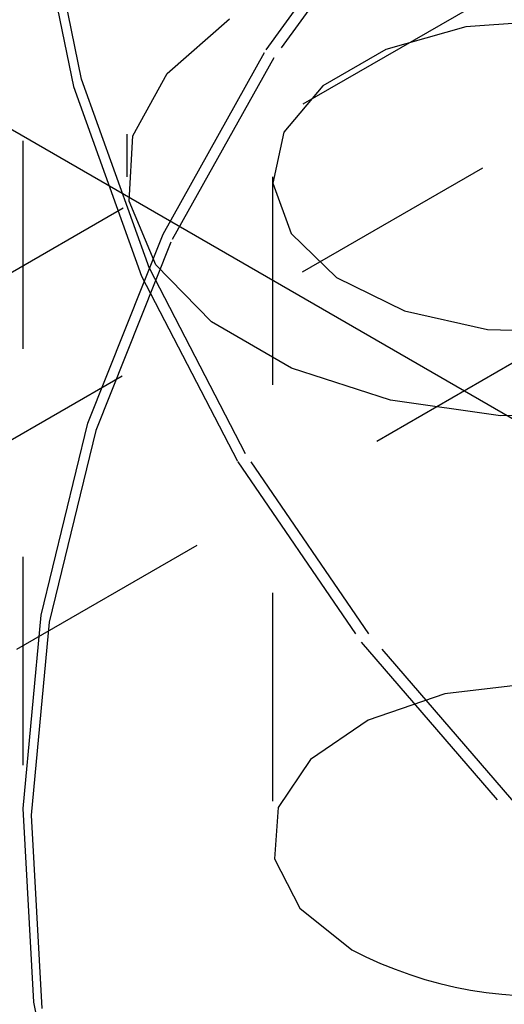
# Model space of a CAD drawing. Header units: inches. Extents: x 1907 to 2452, y -210 to -54.
# Tile 273 of 656: x 1996.268 to 1996.501, y -194.866 to -194.393. Entities that reach past the tile are written whole.
import ezdxf

# ---------------------------------------------------------------- set-up
doc = ezdxf.new("R2010")
doc.units = ezdxf.units.IN
doc.header["$LTSCALE"] = 0.5
doc.header["$MEASUREMENT"] = 0
doc.linetypes.add('HIDDEN', pattern=[0.22499999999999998, 0.15, -0.075])
doc.layers.add('SID-M-H', color=4, linetype='HIDDEN')
doc.layers.add('SID-M-S', color=105, linetype='Continuous')

msp = doc.modelspace()

# ---------------------------------------------------------------- linework, layer by layer
at = {"layer": 'SID-M-H'}
for p, q in [((1989.129266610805, -198.6328419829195), (1997.57273409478, -193.7585319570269)), ((1997.702669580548, -193.7641507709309), (1994.661802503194, -195.5196059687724)), ((1997.565375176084, -193.9454767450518), (1994.661802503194, -195.6216735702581)), ((1996.269303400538, -194.2509586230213), (1996.269303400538, -194.783496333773)), ((1996.319303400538, -194.2477690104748), (1996.319303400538, -194.468235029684)), ((1996.386244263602, -194.4072158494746), (1996.448784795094, -194.3213625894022)), ((1996.452317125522, -194.3255149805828), (1996.389906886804, -194.4111893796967)), ((1996.297522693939, -194.4213328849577), (1996.278513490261, -194.3290412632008)), ((1996.274618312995, -194.332400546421), (1996.293667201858, -194.4248848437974)), ((1996.338688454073, -194.4186479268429), (1996.368560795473, -194.3923559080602)), ((1996.52467564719, -194.3932517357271), (1996.482209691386, -194.3963075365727)), ((1996.482209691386, -194.3963075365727), (1996.443763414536, -194.407157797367)), ((1996.336719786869, -194.4958549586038), (1996.386244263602, -194.4072158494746)), ((1996.443763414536, -194.407157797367), (1996.413503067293, -194.4246267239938)), ((1996.389906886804, -194.4111893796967), (1996.340485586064, -194.4996438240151)), ((1996.330204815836, -194.5123395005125), (1996.297522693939, -194.4213328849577)), ((1996.322211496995, -194.4486175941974), (1996.338688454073, -194.4186479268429)), ((1996.293667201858, -194.4248848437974), (1996.326417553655, -194.5160814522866)), ((1996.413503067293, -194.4246267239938), (1996.394707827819, -194.4468212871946)), ((1996.320351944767, -194.4800421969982), (1996.322211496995, -194.4486175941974)), ((1996.394707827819, -194.4468212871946), (1996.389414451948, -194.4713363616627)), ((1996.389303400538, -194.468235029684), (1996.389303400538, -194.7866859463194)), ((1996.389414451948, -194.4713363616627), (1996.398196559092, -194.4955153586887)), ((1996.333247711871, -194.5105911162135), (1996.320351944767, -194.4800421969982)), ((1996.300578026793, -194.5866236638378), (1996.336719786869, -194.4958549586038)), ((1996.398196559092, -194.4955153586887), (1996.420102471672, -194.5167381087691)), ((1996.340485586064, -194.4996438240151), (1996.304419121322, -194.5902234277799)), ((1996.359942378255, -194.5379986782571), (1996.333247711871, -194.5105911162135)), ((1996.326417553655, -194.5160814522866), (1996.37262689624, -194.6053151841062)), ((1996.376317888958, -194.6013873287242), (1996.330204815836, -194.5123395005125)), ((1996.420102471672, -194.5167381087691), (1996.452758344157, -194.5327047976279)), ((1996.452758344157, -194.5327047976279), (1996.492625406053, -194.5416851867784)), ((1996.398456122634, -194.5602321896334), (1996.359942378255, -194.5379986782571)), ((1996.492625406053, -194.5416851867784), (1996.535383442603, -194.5427061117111)), ((1996.445932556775, -194.5756426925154), (1996.398456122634, -194.5602321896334)), ((1996.49885057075, -194.5830872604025), (1996.445932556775, -194.5756426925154)), ((1996.553285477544, -194.5820137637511), (1996.49885057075, -194.5830872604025)), ((1996.278086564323, -194.6788499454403), (1996.300578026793, -194.5866236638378)), ((1996.304419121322, -194.5902234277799), (1996.281974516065, -194.6822575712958)), ((1996.435520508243, -194.6878170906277), (1996.376317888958, -194.6013873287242)), ((1996.37262689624, -194.6053151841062), (1996.431953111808, -194.691925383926)), ((1996.269411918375, -194.7718509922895), (1996.278086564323, -194.6788499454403)), ((1996.281974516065, -194.6822575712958), (1996.273317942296, -194.7750648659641)), ((1996.507374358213, -194.770988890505), (1996.435520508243, -194.6878170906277)), ((1996.431953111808, -194.691925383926), (1996.503956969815, -194.7752708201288)), ((1996.513931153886, -194.7117026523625), (1996.472047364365, -194.7167724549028)), ((1996.472047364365, -194.7167724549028), (1996.435284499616, -194.7294184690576)), ((1996.435284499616, -194.7294184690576), (1996.40762638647, -194.7482703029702)), ((1996.40762638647, -194.7482703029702), (1996.392070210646, -194.7712850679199)), ((1996.274618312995, -194.8649382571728), (1996.269411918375, -194.7718509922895)), ((1996.392070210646, -194.7712850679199), (1996.390301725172, -194.7959687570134)), ((1996.273317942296, -194.7750648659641), (1996.278513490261, -194.8679581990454)), ((1996.390301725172, -194.7959687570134), (1996.402512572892, -194.8196465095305)), ((1996.402512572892, -194.8196465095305), (1996.427379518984, -194.8397524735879)), ((1996.293667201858, -194.9574225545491), (1996.274618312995, -194.8649382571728))]:
    msp.add_line(p, q, dxfattribs=at)
msp.add_arc((1996.518571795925, -194.6641807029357), 0.1978420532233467, 242.5525584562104, 277.6292063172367, dxfattribs=at)
at = {"layer": 'SID-M-S'}
msp.add_line((1978.698866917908, -184.3054479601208), (2002.033390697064, -197.7761818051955), dxfattribs=at)

doc.saveas('drawing.dxf')
